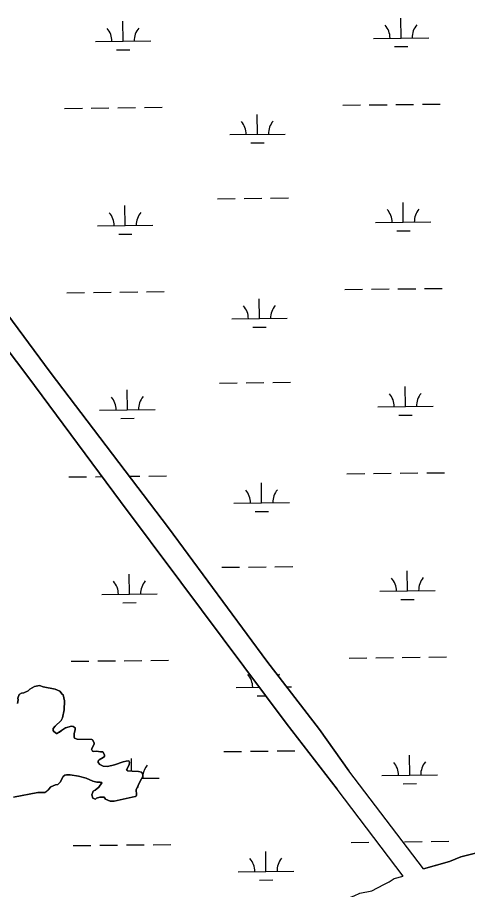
# Model space of a CAD drawing. Extents: x 3684037 to 3722149, y 433263 to 459021.
# Drawn here: x 3716193 to 3717005, y 445739 to 447313 of the extents above; entities that cross this region are included whole.
import ezdxf

# ---------------------------------------------------------------- set-up
doc = ezdxf.new("R2010")
doc.units = 0
doc.layers.add('V-TOPO-SHOR', color=7, linetype='Continuous')
doc.layers.add('V-WETL-SWMP', color=7, linetype='Continuous')

msp = doc.modelspace()

# ---------------------------------------------------------------- linework, layer by layer
at = {"layer": 'V-TOPO-SHOR'}
for p, q in [((3716925.8, 445775.7), (3716791, 445952.7)), ((3716889.1, 445763), (3716770, 445919.6))]:
    msp.add_line(p, q, dxfattribs=at)
for points in [[(3715715.9, 447400.7), (3715948.8, 447078.9), (3716125.7, 446843.1), (3716252.3, 446672.6), (3716465.6, 446391.5), (3716643, 446151.1), (3716738.4, 446027.2), (3716791, 445952.7)], [(3715733, 447307.2), (3715904.7, 447069.7), (3716010.4, 446930.6), (3716211.6, 446664.6), (3716379.2, 446438.8), (3716487.9, 446293.3), (3716678.1, 446039), (3716770, 445919.6)], [(3716192.9, 446074.2), (3716194.2, 446081), (3716193.6, 446084.3), (3716196.3, 446090.4), (3716200.3, 446093.1), (3716204.4, 446093.8), (3716212.5, 446097.2), (3716215.2, 446100.6), (3716224, 446105.3), (3716232.8, 446106.7), (3716239.5, 446104.7), (3716261.2, 446100), (3716269.3, 446096.6), (3716274, 446091.2), (3716275.4, 446089.8), (3716278.1, 446079), (3716277.4, 446062.8), (3716274.1, 446048.6), (3716272.1, 446043.9), (3716261.2, 446033.7), (3716257.2, 446029), (3716257.2, 446025.6), (3716258.6, 446023.6), (3716263.3, 446020.2), (3716264.6, 446020.2), (3716268.7, 446022.9), (3716272.7, 446025.6), (3716279.5, 446030.3), (3716290.3, 446033.7), (3716293.7, 446033.1), (3716297.1, 446030.4), (3716297.1, 446027), (3716295.1, 446020.2), (3716295.1, 446013.5), (3716295.8, 446012.1), (3716300.5, 446010.1), (3716327.5, 446009.4), (3716328.2, 446008.8), (3716331.6, 446003.4), (3716331.6, 446001.3), (3716326.9, 445991.9), (3716328.2, 445988.5), (3716328.9, 445988.5), (3716330.9, 445987.8), (3716335.7, 445988.5), (3716343.1, 445987.2), (3716347.2, 445987.2), (3716349.9, 445981.8), (3716349.9, 445979), (3716347.9, 445977), (3716340.4, 445973), (3716338.4, 445970.9), (3716338.4, 445968.2), (3716341.8, 445964.2), (3716347.9, 445961.5), (3716355.3, 445960.8), (3716368.2, 445963.5), (3716383.7, 445968.9), (3716389.1, 445970.3), (3716393.8, 445971), (3716395.2, 445968.3), (3716394.5, 445963.5), (3716389.8, 445954.8), (3716391.8, 445953.4), (3716391.8, 445952.7), (3716399.9, 445952.1), (3716411.4, 445951.4), (3716416.9, 445950.7), (3716419.6, 445946), (3716419.6, 445942.6), (3716414.8, 445934.5), (3716407.4, 445918.3)], [(3716925.8, 445775.7), (3716945.4, 445781.4), (3716972.9, 445789.5), (3716993.6, 445797.6), (3717020.1, 445804.5), (3717054.5, 445816), (3717139.5, 445867.9), (3717251, 445920.9), (3717434.1, 445997.8)], [(3716407.4, 445918.3), (3716408.1, 445910.1), (3716408.1, 445908.1), (3716406.8, 445907.4), (3716405.4, 445906.8), (3716367.6, 445897.9), (3716360.1, 445897.9), (3716352, 445902), (3716349.3, 445905.3), (3716347.3, 445905.3), (3716341.9, 445905.3), (3716335.8, 445903.3), (3716333.7, 445901.9), (3716329, 445903.3), (3716327, 445909.4), (3716328.3, 445912.8), (3716329.7, 445916.1), (3716333.1, 445918.2), (3716339.8, 445923.6), (3716345.2, 445931), (3716345.2, 445931.7), (3716343.2, 445931.7), (3716342.5, 445932.4), (3716336.4, 445932.4), (3716329, 445934.4), (3716316.8, 445939.8), (3716303.3, 445943.2), (3716288.4, 445945.8), (3716281.6, 445945.8), (3716278.3, 445945.2), (3716275.6, 445942.4), (3716270.2, 445932.3), (3716266.1, 445928.2), (3716261.4, 445927.6), (3716253.3, 445924.2), (3716249.2, 445919.4), (3716245.8, 445916), (3716244.5, 445914.7), (3716243.1, 445914), (3716229.6, 445914)], [(3716229.6, 445914), (3716185.7, 445905.2)], [(3716652.2, 445659.8), (3716708.5, 445686.3), (3716759.2, 445709.9), (3716781, 445720.3), (3716800.6, 445727.2), (3716810.9, 445731.8), (3716832.8, 445736.5), (3716842, 445741.1), (3716855.7, 445748), (3716863.8, 445752.6), (3716873, 445758.3), (3716889.1, 445763)]]:
    msp.add_lwpolyline(points, dxfattribs=at)
at = {"layer": 'V-WETL-SWMP'}
for p, q in [((3716383.6, 447269.9), (3716383.2, 447305.9)), ((3716885.5, 447275.7), (3716885.1, 447311.7)), ((3716333.6, 447269.3), (3716433.6, 447270.4)), ((3716835.5, 447275.1), (3716935.5, 447276.3)), ((3716371.8, 447254.3), (3716395.8, 447254.6)), ((3716873.7, 447260.1), (3716897.7, 447260.4)), ((3716278.2, 447148.5), (3716310.2, 447148.9)), ((3716326.2, 447149.1), (3716358.2, 447149.5)), ((3716374.2, 447149.7), (3716406.2, 447150)), ((3716422.2, 447150.2), (3716454.2, 447150.6)), ((3716780.1, 447154.4), (3716812.1, 447154.8)), ((3716828.1, 447154.9), (3716860.1, 447155.3)), ((3716876.1, 447155.5), (3716908.1, 447155.9)), ((3716924.1, 447156.1), (3716956.1, 447156.4)), ((3716626.1, 447101.9), (3716625.7, 447137.8)), ((3716576.1, 447101.3), (3716676.1, 447102.4)), ((3716614.3, 447086.3), (3716638.3, 447086.6)), ((3716554, 446985.6), (3716586, 446985.9)), ((3716602, 446986.1), (3716634, 446986.5)), ((3716650, 446986.7), (3716682, 446987.1)), ((3716387.5, 446937.2), (3716387.1, 446973.2)), ((3716889.4, 446943), (3716889, 446979)), ((3716839.4, 446942.5), (3716939.4, 446943.6)), ((3716337.5, 446936.6), (3716437.5, 446937.8)), ((3716877.6, 446927.5), (3716901.6, 446927.8)), ((3716375.7, 446921.6), (3716399.7, 446921.9)), ((3716282.1, 446815.9), (3716314.1, 446816.3)), ((3716330.1, 446816.5), (3716362.1, 446816.8)), ((3716378.1, 446817), (3716410.1, 446817.4)), ((3716426.1, 446817.6), (3716458.1, 446817.9)), ((3716783.9, 446821.7), (3716815.9, 446822.1)), ((3716831.9, 446822.3), (3716863.9, 446822.7)), ((3716879.9, 446822.9), (3716911.9, 446823.2)), ((3716927.9, 446823.4), (3716959.9, 446823.8)), ((3716630, 446769.2), (3716629.5, 446805.2)), ((3716580, 446768.6), (3716680, 446769.8)), ((3716618.1, 446753.6), (3716642.1, 446753.9)), ((3716391.4, 446604.5), (3716391, 446640.5)), ((3716557.9, 446652.9), (3716589.9, 446653.3)), ((3716605.9, 446653.5), (3716637.9, 446653.9)), ((3716653.9, 446654), (3716685.9, 446654.4)), ((3716893.3, 446610.4), (3716892.8, 446646.4)), ((3716843.3, 446609.8), (3716943.3, 446611)), ((3716341.4, 446604), (3716441.4, 446605.1)), ((3716881.4, 446594.8), (3716905.4, 446595.1)), ((3716379.6, 446589), (3716403.6, 446589.3)), ((3716285.9, 446483.3), (3716317.9, 446483.6)), ((3716333.9, 446483.8), (3716345.7, 446484)), ((3716395, 446484.5), (3716413.9, 446484.7)), ((3716429.9, 446484.9), (3716461.9, 446485.3)), ((3716787.8, 446489.1), (3716819.8, 446489.5)), ((3716835.8, 446489.6), (3716867.8, 446490)), ((3716883.8, 446490.2), (3716915.8, 446490.6)), ((3716931.8, 446490.8), (3716963.8, 446491.1)), ((3716633.8, 446436.5), (3716633.4, 446472.5)), ((3716583.8, 446436), (3716683.8, 446437.1)), ((3716622, 446421), (3716646, 446421.3)), ((3716561.8, 446320.3), (3716593.8, 446320.6)), ((3716609.8, 446320.8), (3716641.8, 446321.2)), ((3716657.8, 446321.4), (3716689.8, 446321.8)), ((3716897.1, 446277.7), (3716896.7, 446313.7)), ((3716395.2, 446271.9), (3716394.8, 446307.9)), ((3716847.1, 446277.2), (3716947.1, 446278.3)), ((3716345.2, 446271.3), (3716445.2, 446272.5)), ((3716885.3, 446262.2), (3716909.3, 446262.4)), ((3716383.4, 446256.3), (3716407.4, 446256.6)), ((3716337.8, 446151.2), (3716369.8, 446151.5)), ((3716385.8, 446151.7), (3716417.8, 446152.1)), ((3716433.8, 446152.3), (3716465.8, 446152.7)), ((3716791.7, 446156.4), (3716823.7, 446156.8)), ((3716839.7, 446157), (3716871.7, 446157.4)), ((3716887.7, 446157.5), (3716919.7, 446157.9)), ((3716935.7, 446158.1), (3716967.7, 446158.5)), ((3716289.8, 446150.6), (3716321.8, 446151)), ((3716679, 446104.4), (3716687.7, 446104.5)), ((3716587.7, 446103.3), (3716629.6, 446103.8)), ((3716625.9, 446088.3), (3716641, 446088.5)), ((3716565.6, 445987.6), (3716597.6, 445988)), ((3716613.6, 445988.2), (3716645.6, 445988.6)), ((3716661.6, 445988.7), (3716693.6, 445989.1)), ((3716901, 445945.1), (3716900.6, 445981.1)), ((3716399, 445952.1), (3716398.7, 445975.3)), ((3716417.7, 445939.5), (3716449.1, 445939.8)), ((3716851, 445944.5), (3716951, 445945.7)), ((3716410, 445924), (3716411.3, 445924)), ((3716889.2, 445929.5), (3716913.2, 445929.8)), ((3716795.5, 445823.8), (3716827.5, 445824.2)), ((3716891.6, 445824.9), (3716923.6, 445825.3)), ((3716939.6, 445825.5), (3716971.6, 445825.8)), ((3716293.7, 445818), (3716325.7, 445818.3)), ((3716341.7, 445818.5), (3716373.7, 445818.9)), ((3716389.7, 445819.1), (3716421.7, 445819.4)), ((3716437.7, 445819.6), (3716469.7, 445820)), ((3716641.6, 445771.3), (3716641.1, 445807.3)), ((3716591.6, 445770.7), (3716691.6, 445771.8)), ((3716629.7, 445755.7), (3716653.7, 445756))]:
    msp.add_line(p, q, dxfattribs=at)
for points in [[(3716972.9, 445789.5), (3716925.8, 445775.7), (3716791, 445952.7), (3716738.4, 446027.2), (3716643, 446151.1), (3716465.6, 446391.5), (3716252.3, 446672.6), (3716125.7, 446843.1), (3715948.8, 447078.9), (3715715.9, 447400.7)], [(3716832.8, 445736.5), (3716855.7, 445748), (3716863.8, 445752.6), (3716873, 445758.3), (3716889.1, 445763), (3716770, 445919.6), (3716678.1, 446039), (3716487.9, 446293.3), (3716379.2, 446438.8), (3716211.6, 446664.6), (3716010.4, 446930.6)], [(3716244.5, 445914.7), (3716249.2, 445919.4), (3716253.3, 445924.2), (3716261.4, 445927.6), (3716266.1, 445928.2), (3716270.2, 445932.3), (3716275.6, 445942.4), (3716278.3, 445945.2), (3716281.6, 445945.8), (3716288.4, 445945.8), (3716303.3, 445943.2), (3716316.8, 445939.8), (3716329, 445934.4), (3716336.4, 445932.4), (3716342.5, 445932.4), (3716343.2, 445931.7), (3716345.2, 445931.7), (3716345.2, 445931), (3716339.8, 445923.6), (3716333.1, 445918.2), (3716329.7, 445916.1), (3716327, 445909.4), (3716329, 445903.3), (3716333.7, 445901.9), (3716335.8, 445903.3), (3716341.9, 445905.3), (3716349.3, 445905.3), (3716352, 445902), (3716360.1, 445897.9), (3716367.6, 445897.9), (3716405.4, 445906.8), (3716408.1, 445908.1), (3716408.1, 445910.1), (3716407.4, 445918.3), (3716414.8, 445934.5), (3716419.6, 445942.6), (3716419.6, 445946), (3716416.9, 445950.7), (3716411.4, 445951.4), (3716399.9, 445952.1), (3716391.8, 445952.7), (3716391.8, 445953.4), (3716389.8, 445954.8), (3716394.5, 445963.5), (3716395.2, 445968.3), (3716393.8, 445971), (3716389.1, 445970.3), (3716383.7, 445968.9), (3716368.2, 445963.5), (3716355.3, 445960.8), (3716347.9, 445961.5), (3716341.8, 445964.2), (3716338.4, 445968.2), (3716338.4, 445970.9), (3716340.4, 445973), (3716347.9, 445977), (3716349.9, 445979), (3716349.9, 445981.8), (3716347.2, 445987.2), (3716343.1, 445987.2), (3716335.7, 445988.5), (3716330.9, 445987.8), (3716328.9, 445988.5), (3716328.2, 445988.5), (3716326.9, 445991.9), (3716331.6, 446001.3), (3716331.6, 446003.4), (3716328.2, 446008.8), (3716327.5, 446009.4), (3716300.5, 446010.1), (3716295.8, 446012.1), (3716295.1, 446013.5), (3716295.1, 446020.2), (3716297.1, 446027), (3716297.1, 446030.4), (3716293.7, 446033.1), (3716290.3, 446033.7), (3716279.5, 446030.3), (3716272.7, 446025.6), (3716264.6, 446020.2), (3716263.3, 446020.2), (3716258.6, 446023.6), (3716257.2, 446025.6), (3716257.2, 446029), (3716261.2, 446033.7), (3716272.1, 446043.9), (3716274.1, 446048.6), (3716277.4, 446062.8), (3716278.1, 446079), (3716275.4, 446089.8), (3716274, 446091.2), (3716269.3, 446096.6), (3716261.2, 446100), (3716239.5, 446104.7), (3716232.8, 446106.7), (3716224, 446105.3), (3716215.2, 446100.6), (3716212.5, 446097.2), (3716204.4, 446093.8), (3716200.3, 446093.1), (3716196.3, 446090.4)], [(3716196.3, 446090.4), (3716193.6, 446084.3), (3716194.3, 446081), (3716192.9, 446074.2)], [(3716185.7, 445905.2), (3716229.6, 445914), (3716243.1, 445914), (3716244.5, 445914.7)], [(3717020.1, 445804.5), (3716993.6, 445797.6), (3716972.9, 445789.5)]]:
    msp.add_lwpolyline(points, dxfattribs=at)
for centre, start, end in [((3716328.4, 447269.7), 359.8949, 41.4385), ((3716438.9, 447271), 139.8949, 181.4385), ((3716830.3, 447275.5), 359.8949, 41.4385), ((3716940.8, 447276.8), 139.8949, 181.4385), ((3716570.8, 447101.7), 359.8949, 41.4385), ((3716681.3, 447103), 139.8949, 181.4385), ((3716332.3, 446937), 359.8949, 41.4385), ((3716442.7, 446938.3), 139.8949, 181.4385), ((3716834.1, 446942.9), 359.8949, 41.4385), ((3716944.6, 446944.2), 139.8949, 181.4385), ((3716574.7, 446769), 359.8949, 41.4385), ((3716685.2, 446770.3), 139.8949, 181.4385), ((3716336.1, 446604.4), 359.8949, 41.4385), ((3716446.6, 446605.7), 139.8949, 181.4385), ((3716838, 446610.2), 359.8949, 41.4385), ((3716948.5, 446611.5), 139.8949, 181.4385), ((3716578.6, 446436.4), 359.8949, 41.4385), ((3716689.1, 446437.7), 139.8949, 181.4385), ((3716340, 446271.7), 359.8949, 41.4385), ((3716450.5, 446273), 139.8949, 181.4385), ((3716841.9, 446277.6), 359.8949, 41.4385), ((3716952.4, 446278.9), 139.8949, 181.4385), ((3716582.4, 446103.7), 359.8949, 41.4385), ((3716692.9, 446105), 139.8949, 146.4769), ((3716454.3, 445940.4), 139.8949, 170.7922), ((3716845.8, 445944.9), 359.8949, 41.4385), ((3716956.2, 445946.2), 139.8949, 181.4385), ((3716454.3, 445940.4), 177.559, 181.4385), ((3716586.3, 445771.1), 359.8949, 41.4385), ((3716696.8, 445772.4), 139.8949, 181.4385)]:
    msp.add_arc(centre, 35.2, start, end, dxfattribs=at)

doc.saveas('drawing.dxf')
